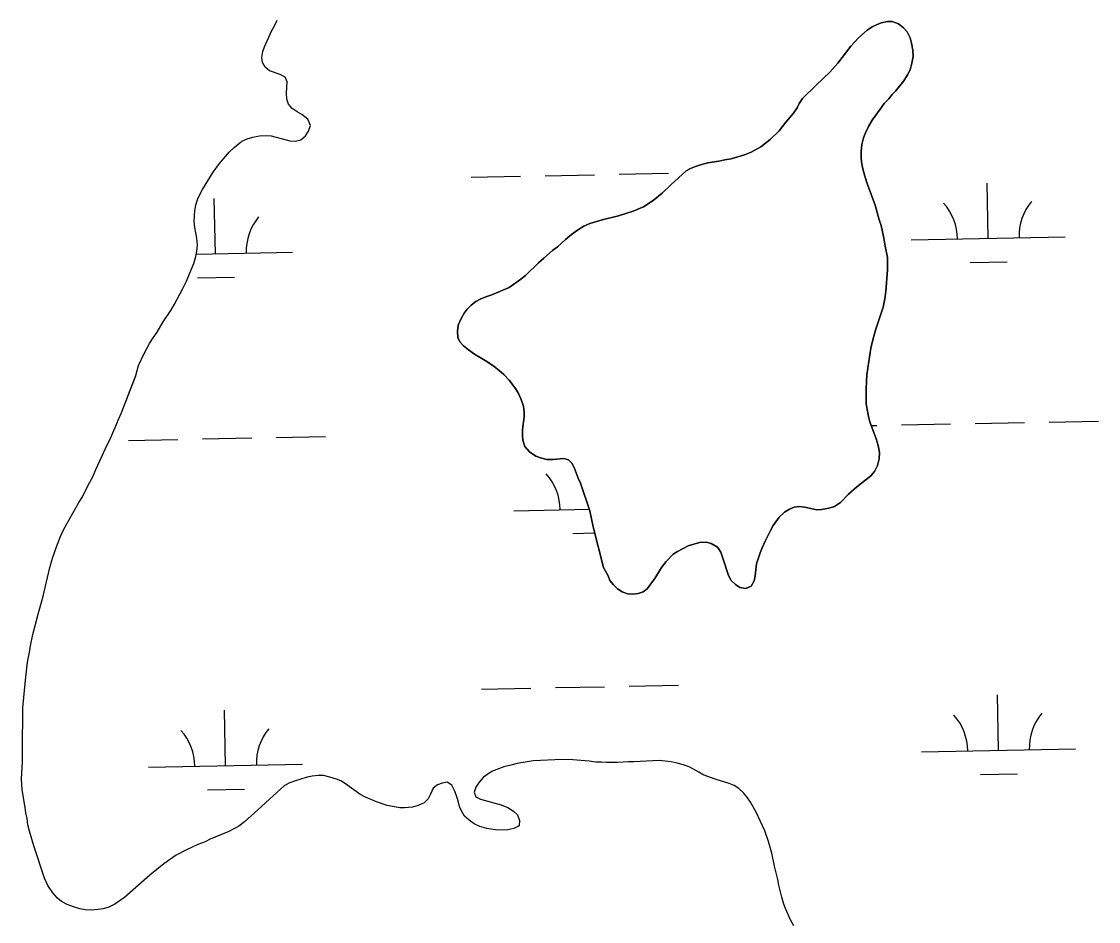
# Model space of a CAD drawing. Extents: x 3989314 to 4027622, y 243956 to 270014.
# Drawn here: x 3999804 to 4000503, y 250880 to 251465 of the extents above; entities that cross this region are included whole.
import ezdxf

# ---------------------------------------------------------------- set-up
doc = ezdxf.new("R2010")
doc.units = 0
doc.layers.add('V-RIVR-EDGE', color=7, linetype='Continuous')
doc.layers.add('V-WETL-SWMP', color=7, linetype='Continuous')

msp = doc.modelspace()

# ---------------------------------------------------------------- linework, layer by layer
at = {"layer": 'V-RIVR-EDGE'}
for points in [[(3999804.81, 250983.92), (3999804.93, 251002.57), (3999805.09, 251007.46), (3999805.01, 251014.54), (3999805.16, 251019.04), (3999806.7, 251036.91), (3999808.19, 251048.74), (3999809.65, 251056.19), (3999810.06, 251059.28), (3999811.65, 251066.6), (3999815.09, 251079.96), (3999818.25, 251091.52), (3999822.36, 251109.38), (3999824.33, 251116.31), (3999827.08, 251124.27), (3999829.57, 251130.43), (3999831.66, 251135.05), (3999841.42, 251152.35), (3999843.77, 251156.19), (3999847.68, 251164.15), (3999850.41, 251169.02), (3999852.37, 251173.77), (3999856.42, 251182.23), (3999859.81, 251189.8), (3999861.25, 251192.75), (3999865.56, 251202.63), (3999866.87, 251205.96), (3999868.95, 251210.2), (3999878.51, 251234.83), (3999880.22, 251241.39), (3999883.75, 251249.21), (3999887.39, 251255.75), (3999889.6, 251259.34), (3999892.33, 251263.18), (3999896.23, 251269.72), (3999901.17, 251277.27), (3999903.52, 251281.38), (3999908.99, 251291.37), (3999911.07, 251295.74), (3999916.04, 251307.8), (3999917.36, 251312.16), (3999918.02, 251315.63), (3999918.44, 251319.88), (3999918.08, 251324.25), (3999916.71, 251331.21), (3999916.22, 251335.2), (3999916.65, 251342.02), (3999917.45, 251345.62), (3999918.5, 251349.34), (3999919.68, 251352.16), (3999921.63, 251355.75), (3999928.53, 251367.16), (3999932.81, 251372.79), (3999939.16, 251380.34), (3999942.27, 251383.15), (3999947.31, 251387.23), (3999950.8, 251388.63), (3999954.41, 251389.76), (3999958.66, 251390.63), (3999963.04, 251390.86), (3999966.38, 251390.71), (3999978.32, 251387.42), (3999982.05, 251387.13), (3999985.53, 251388.01), (3999988.64, 251390.69), (3999990.46, 251393.64), (3999991.77, 251397.49), (3999990, 251401.49), (3999986.28, 251404.48), (3999983.08, 251406.17), (3999979.88, 251408.38), (3999977.58, 251411.22), (3999976.57, 251414.45), (3999976.21, 251418.44), (3999976.77, 251425.77), (3999975.38, 251428.86), (3999972.17, 251430.43), (3999965.24, 251432.92), (3999962.3, 251435.26), (3999960.65, 251438.22), (3999960.28, 251441.57), (3999960.95, 251445.43), (3999962, 251448.51), (3999966.57, 251458.77), (3999968.65, 251462.62), (3999970.09, 251465.83)], [(4000087.79, 251267.7), (4000089.62, 251271.94), (4000091.7, 251275.53), (4000093.65, 251277.96), (4000096.11, 251280.65), (4000099.21, 251282.94), (4000101.93, 251284.47), (4000105.67, 251285.99), (4000109.67, 251287.38), (4000120.76, 251292.19), (4000123.87, 251294.23), (4000127.62, 251296.91), (4000131.37, 251299.97), (4000139.78, 251308.15), (4000143.28, 251311.21), (4000148.97, 251316.07), (4000152.21, 251318.49), (4000157.38, 251323.35), (4000161.27, 251326.54), (4000165.14, 251329.34), (4000169.28, 251331.89), (4000173.28, 251333.66), (4000181.14, 251336.06), (4000191.84, 251338.69), (4000201.25, 251341.71), (4000207.96, 251344.63), (4000214.29, 251348.71), (4000220.25, 251353.43), (4000225.68, 251358.8), (4000235.78, 251367.86), (4000238.62, 251369.39), (4000241.72, 251370.79), (4000245.07, 251371.92), (4000249.84, 251373.05), (4000256.93, 251374.29), (4000260.92, 251375.16), (4000264.91, 251375.78), (4000273.55, 251378.43), (4000277.94, 251380.07), (4000284.14, 251383.5), (4000290.34, 251388.22), (4000296.04, 251393.85), (4000300.45, 251399.48), (4000305.38, 251405.37), (4000307.72, 251408.95), (4000309.15, 251411.65), (4000311.23, 251414.85), (4000320.17, 251423.67), (4000328.97, 251431.97), (4000334.29, 251437.99), (4000342.72, 251448.87), (4000347.65, 251454.24), (4000353.35, 251459.35), (4000356.58, 251461.39), (4000359.29, 251462.78), (4000362.38, 251464.05), (4000366.51, 251464.92), (4000369.59, 251464.9), (4000373.7, 251463.46), (4000376.9, 251460.87), (4000379.2, 251458.28), (4000381.11, 251454.28), (4000382.11, 251450.8), (4000382.98, 251446.29), (4000383.08, 251442.17), (4000382.28, 251437.93), (4000381.1, 251433.56), (4000379.53, 251430.23), (4000377.06, 251426.38), (4000371.61, 251419.6), (4000369.54, 251417.43), (4000367.33, 251414.74), (4000364.35, 251411.67), (4000361.63, 251408.08), (4000356.56, 251400.78), (4000354.22, 251396.68), (4000352.26, 251392.7), (4000350.96, 251389.37), (4000349.9, 251385), (4000349.35, 251380.63), (4000349.33, 251376.77), (4000349.69, 251373.55), (4000350.44, 251369.17), (4000351.69, 251364.53), (4000353.46, 251358.99), (4000358.39, 251345.57), (4000361.03, 251336.16), (4000362.29, 251332.42), (4000364.04, 251324.17), (4000364.9, 251318.89), (4000366.4, 251311.68), (4000366.48, 251303.7), (4000365.35, 251289.42), (4000364.68, 251284.67), (4000363.74, 251279.4), (4000358.75, 251264.38), (4000357.04, 251258.21), (4000355.72, 251252.69), (4000353.03, 251235.46), (4000352.87, 251231.35), (4000352.58, 251226.07)], [(4000352.58, 251226.07), (4000352.65, 251216.81), (4000353.27, 251212.94), (4000354.14, 251208.3), (4000355.01, 251204.83), (4000359.06, 251193.86), (4000360.45, 251189.48), (4000361.32, 251184.97), (4000361.16, 251180.85), (4000359.98, 251176.36), (4000358.02, 251172.64), (4000355.56, 251169.69), (4000346.5, 251162.55), (4000341.19, 251157.82), (4000335.88, 251152.33), (4000332.14, 251149.9), (4000328.27, 251148.64), (4000323.63, 251147.77), (4000320.54, 251147.66), (4000312.83, 251149.39), (4000309.1, 251149.93), (4000305.88, 251149.3), (4000302.79, 251148.04), (4000299.69, 251146.13), (4000296.19, 251142.93), (4000292.29, 251137.43), (4000290.47, 251134.22), (4000286.95, 251127.3), (4000284.99, 251123.07), (4000283.69, 251119.73), (4000281.45, 251112.54), (4000280.5, 251104.7), (4000279.83, 251101.48), (4000278.01, 251098.02), (4000274.53, 251096.5), (4000270.67, 251097.3), (4000267.72, 251099.12), (4000264.91, 251101.84), (4000263.26, 251105.07), (4000259.85, 251115.64), (4000258.21, 251120.15), (4000256.04, 251123.38), (4000251.94, 251125.73), (4000248.73, 251126.65), (4000244.48, 251126.42), (4000237.14, 251124.28), (4000230.16, 251120.6), (4000227.32, 251118.81), (4000222.66, 251114.08), (4000219.8, 251110.11), (4000215.38, 251103.07), (4000212.26, 251098.71), (4000210.32, 251096.28), (4000207.73, 251094.36), (4000204.51, 251093.23), (4000201.16, 251092.87), (4000197.56, 251093.02), (4000194.09, 251094.46), (4000191.15, 251096.4), (4000188.46, 251098.99), (4000186.29, 251101.84), (4000185.02, 251104.81), (4000181.97, 251110.23), (4000175.46, 251136.65), (4000173.21, 251147.09), (4000167.15, 251165.02), (4000165.63, 251168.24), (4000163.1, 251175.21), (4000161.58, 251178.05), (4000159.27, 251180.12), (4000156.32, 251181.04), (4000149.23, 251180.32), (4000145.38, 251180.34), (4000141.27, 251181.4), (4000138.18, 251182.58), (4000133.96, 251185.31), (4000131.02, 251188.8), (4000129.63, 251192.93), (4000129.39, 251196.02), (4000129.55, 251199.75), (4000130.5, 251207.98), (4000130.52, 251211.06), (4000130.04, 251215.06), (4000128.65, 251219.31), (4000126.87, 251223.18), (4000124.96, 251226.54), (4000120.88, 251231.84), (4000117.3, 251235.6), (4000114.62, 251238.06), (4000110.91, 251241.05), (4000105.27, 251244.68), (4000098.22, 251248.72), (4000094.38, 251251.58), (4000091.18, 251254.3), (4000088.75, 251256.89), (4000087.48, 251259.73), (4000087.25, 251263.85), (4000087.79, 251267.7)], [(4000289.26, 250932.09), (4000286.86, 250939.19), (4000281.28, 250951.19), (4000277.59, 250957.77), (4000275.17, 250961.13), (4000272.87, 250963.72), (4000269.93, 250966.57), (4000266.98, 250968.52), (4000263.65, 250969.83), (4000254.53, 250972.72), (4000246.83, 250975.47), (4000244.01, 250977.29), (4000238.11, 250980.55), (4000234.01, 250981.99), (4000229.9, 250983.05), (4000225.91, 250983.85), (4000218.2, 250984.8), (4000201.73, 250983.88), (4000197.99, 250983.9), (4000191.3, 250983.56), (4000184.1, 250983.48), (4000180.62, 250983.63), (4000177.02, 250983.65), (4000172.78, 250984.32), (4000162.23, 250985.3), (4000155.16, 250985.47), (4000136.5, 250984.56), (4000126.06, 250982.83), (4000121.81, 250981.83), (4000117.43, 250980.57), (4000112.92, 250978.93), (4000110.08, 250977.79), (4000107.11, 250976.14), (4000104, 250973.71), (4000101.28, 250970.64), (4000099.2, 250967.44), (4000098.15, 250964.23), (4000099.16, 250961.13), (4000102.24, 250959.57), (4000115.72, 250955.88), (4000120.34, 250954.05), (4000123.93, 250951.71), (4000126.23, 250949.38), (4000127.62, 250945.89), (4000127.21, 250942.42), (4000123.86, 250940.64), (4000119.99, 250939.77), (4000113.3, 250939.43), (4000106.23, 250940.5), (4000101.87, 250941.95), (4000098.15, 250943.64), (4000094.82, 250945.98), (4000091.87, 250948.7), (4000090.09, 250951.68), (4000088.57, 250954.9), (4000087.69, 250958.64), (4000086.43, 250962.38), (4000085.29, 250965.35), (4000083.51, 250968.83), (4000080.57, 250970.65), (4000077.22, 250970.03), (4000074.25, 250969.02), (4000071.54, 250966.85), (4000069.84, 250963), (4000068.15, 250959.8), (4000065.55, 250957.37), (4000061.81, 250955.59), (4000058.07, 250954.46), (4000052.92, 250953.98), (4000049.84, 250954.13), (4000041.61, 250955.6), (4000034.68, 250957.96), (4000027.49, 250960.96), (4000023.78, 250962.92), (4000014.56, 250969.54), (4000011.48, 250971.49), (4000008.66, 250972.67), (4000004.42, 250973.98), (4000000.18, 250975.04), (3999996.84, 250975.06), (3999992.98, 250974.7), (3999989.75, 250973.95), (3999981.5, 250971.43), (3999977.76, 250970.04), (3999974.79, 250968.39), (3999969.87, 250964.05), (3999967.67, 250961.87), (3999957.71, 250952.8), (3999948.91, 250945.01), (3999945.29, 250942.21), (3999938.83, 250938.65), (3999926.7, 250933.58), (3999923.47, 250931.93), (3999918.7, 250930.16), (3999911.22, 250926.73), (3999904.63, 250923.3), (3999896.62, 250917.69), (3999887.43, 250910.29), (3999871.13, 250895.86), (3999864.79, 250891.53), (3999860.92, 250889.49)], [(3999860.92, 250889.49), (3999857.18, 250888.49), (3999853.71, 250887.87), (3999849.46, 250887.64), (3999845.6, 250887.8), (3999842.13, 250888.33), (3999838.02, 250889.65), (3999833.79, 250891.22), (3999830.07, 250893.17), (3999827.64, 250895.25), (3999824.44, 250898.74), (3999821.39, 250903.52), (3999819.23, 250908.43), (3999812.29, 250929.32), (3999809.4, 250938.85), (3999808.4, 250942.98), (3999807.78, 250947.1), (3999806.9, 250950.84), (3999806.54, 250954.18), (3999804.56, 250965.78), (3999804.22, 250972.98), (3999804.81, 250983.92)], [(4000305.75, 250877.3), (4000303.59, 250881.3), (4000300.3, 250888.53), (4000299.16, 250891.5), (4000297.77, 250895.88), (4000295.89, 250903.87), (4000295.27, 250907.48), (4000293.14, 250916.11), (4000291.27, 250924.62), (4000289.26, 250932.09)]]:
    msp.add_lwpolyline(points, dxfattribs=at)
at = {"layer": 'V-WETL-SWMP'}
for p, q in [((4000096.2, 251363.76), (4000128.19, 251364.4)), ((4000144.19, 251364.72), (4000176.18, 251365.35)), ((4000192.18, 251365.67), (4000224.17, 251366.31)), ((4000431.9, 251324.01), (4000431.18, 251360)), ((3999930.09, 251314.01), (3999929.38, 251350)), ((4000381.91, 251323.01), (4000481.89, 251325.01)), ((3999917.66, 251313.76), (3999980.08, 251315.01)), ((4000420.21, 251308.34), (4000444.21, 251308.82)), ((3999918.4, 251298.34), (3999942.4, 251298.82)), ((4000355.91, 251202.4), (4000359.46, 251202.47)), ((4000375.46, 251202.79), (4000407.45, 251203.43)), ((4000423.45, 251203.75), (4000455.45, 251204.39)), ((4000471.44, 251204.7), (4000503.44, 251205.34)), ((3999921.64, 251193.75), (3999953.64, 251194.38)), ((3999969.63, 251194.7), (4000001.63, 251195.34)), ((3999873.65, 251192.79), (3999905.65, 251193.43)), ((4000123.93, 251147.03), (4000172.9, 251148)), ((4000162.23, 251132.36), (4000176.45, 251132.64)), ((4000198.81, 251033.06), (4000230.8, 251033.7)), ((4000102.83, 251031.15), (4000134.82, 251031.79)), ((4000150.82, 251032.11), (4000182.81, 251032.75)), ((4000438.53, 250991.4), (4000437.81, 251027.39)), ((3999936.72, 250981.4), (3999936, 251017.39)), ((4000388.54, 250990.41), (4000488.52, 250992.4)), ((3999886.73, 250980.41), (3999986.71, 250982.4)), ((4000426.84, 250975.73), (4000450.83, 250976.21)), ((3999925.03, 250965.73), (3999949.03, 250966.21))]:
    msp.add_line(p, q, dxfattribs=at)
for points in [[(3999960.65, 251438.22), (3999960.28, 251441.57), (3999960.95, 251445.43), (3999962, 251448.51), (3999966.57, 251458.77), (3999968.65, 251462.62), (3999970.09, 251465.82)], [(4000355.72, 251252.69), (4000357.04, 251258.21), (4000358.75, 251264.38), (4000363.74, 251279.4), (4000364.68, 251284.67), (4000365.35, 251289.42), (4000366.47, 251303.7), (4000366.4, 251311.68), (4000364.9, 251318.89), (4000364.04, 251324.17), (4000362.29, 251332.42), (4000361.03, 251336.16), (4000358.39, 251345.57), (4000353.46, 251358.98), (4000351.69, 251364.53), (4000350.44, 251369.17), (4000349.69, 251373.55), (4000349.33, 251376.77), (4000349.35, 251380.63), (4000349.9, 251385), (4000350.96, 251389.37), (4000352.26, 251392.7), (4000354.22, 251396.68), (4000356.56, 251400.78), (4000361.63, 251408.08), (4000364.35, 251411.67), (4000367.33, 251414.74), (4000369.54, 251417.42), (4000371.61, 251419.6), (4000377.06, 251426.38), (4000379.53, 251430.23), (4000381.1, 251433.56), (4000382.28, 251437.93), (4000383.08, 251442.17), (4000382.98, 251446.29), (4000382.11, 251450.8), (4000381.1, 251454.28), (4000379.2, 251458.28), (4000376.9, 251460.87), (4000373.7, 251463.46), (4000369.6, 251464.9), (4000366.51, 251464.92), (4000362.38, 251464.05), (4000359.29, 251462.78), (4000356.58, 251461.39), (4000353.35, 251459.35), (4000347.65, 251454.24), (4000342.73, 251448.87), (4000334.29, 251437.99), (4000328.98, 251431.97), (4000320.17, 251423.67), (4000311.23, 251414.85), (4000309.15, 251411.65), (4000307.72, 251408.95), (4000305.38, 251405.36), (4000300.45, 251399.48), (4000296.04, 251393.85), (4000290.34, 251388.22), (4000284.14, 251383.5), (4000277.94, 251380.07), (4000273.55, 251378.43), (4000264.91, 251375.78), (4000260.92, 251375.16), (4000256.93, 251374.29), (4000249.84, 251373.05), (4000245.07, 251371.92), (4000241.72, 251370.79), (4000238.62, 251369.39), (4000235.78, 251367.86), (4000225.68, 251358.8), (4000220.25, 251353.43), (4000214.29, 251348.71), (4000207.96, 251344.63), (4000201.25, 251341.71), (4000191.84, 251338.69), (4000181.14, 251336.06), (4000173.28, 251333.66), (4000169.28, 251331.89), (4000165.14, 251329.34), (4000161.27, 251326.54), (4000157.38, 251323.35), (4000152.21, 251318.49), (4000148.97, 251316.07), (4000143.28, 251311.22), (4000139.78, 251308.15), (4000131.37, 251299.97), (4000127.62, 251296.91), (4000123.87, 251294.23), (4000120.76, 251292.19), (4000109.67, 251287.38), (4000105.67, 251285.99), (4000101.93, 251284.47), (4000099.21, 251282.94), (4000096.11, 251280.65), (4000093.65, 251277.96), (4000091.7, 251275.53), (4000089.62, 251271.94), (4000087.79, 251267.7)], [(3999860.92, 250889.49), (3999857.18, 250888.49), (3999853.71, 250887.87), (3999849.46, 250887.64), (3999845.6, 250887.8), (3999842.13, 250888.33), (3999838.02, 250889.65), (3999833.79, 250891.22), (3999830.07, 250893.17), (3999827.64, 250895.25), (3999824.44, 250898.74), (3999821.39, 250903.52), (3999819.23, 250908.43), (3999812.29, 250929.32), (3999809.4, 250938.86), (3999808.39, 250942.98), (3999807.78, 250947.1), (3999806.9, 250950.84), (3999806.54, 250954.18), (3999804.56, 250965.78), (3999804.22, 250972.98), (3999804.8, 250983.92), (3999804.93, 251002.57), (3999805.09, 251007.46), (3999805, 251014.54), (3999805.16, 251019.04), (3999806.7, 251036.91), (3999808.19, 251048.74), (3999809.65, 251056.19), (3999810.06, 251059.28), (3999811.65, 251066.6), (3999815.09, 251079.96), (3999818.25, 251091.52), (3999822.36, 251109.38), (3999824.33, 251116.31), (3999827.09, 251124.27), (3999829.57, 251130.43), (3999831.66, 251135.05), (3999841.42, 251152.35), (3999843.77, 251156.2), (3999847.68, 251164.15), (3999850.41, 251169.02), (3999852.37, 251173.77), (3999856.42, 251182.23), (3999859.81, 251189.8), (3999861.25, 251192.75), (3999865.56, 251202.63), (3999866.87, 251205.96), (3999868.95, 251210.2), (3999878.51, 251234.84), (3999880.22, 251241.39), (3999883.75, 251249.21), (3999887.39, 251255.75), (3999889.6, 251259.34), (3999892.33, 251263.18), (3999896.23, 251269.72), (3999901.17, 251277.27), (3999903.52, 251281.38), (3999908.99, 251291.38), (3999911.07, 251295.74), (3999916.04, 251307.8), (3999917.36, 251312.16), (3999918.02, 251315.63), (3999918.44, 251319.88), (3999918.08, 251324.25), (3999916.71, 251331.21), (3999916.22, 251335.2), (3999916.65, 251342.02), (3999917.45, 251345.61), (3999918.5, 251349.34), (3999919.68, 251352.16), (3999921.63, 251355.75), (3999928.53, 251367.16), (3999932.81, 251372.79), (3999939.16, 251380.34), (3999942.27, 251383.15), (3999947.31, 251387.23), (3999950.8, 251388.63), (3999954.41, 251389.76), (3999958.66, 251390.63), (3999963.04, 251390.86), (3999966.38, 251390.71), (3999978.32, 251387.42), (3999982.05, 251387.13), (3999985.53, 251388.01), (3999988.64, 251390.69), (3999990.46, 251393.64), (3999991.77, 251397.49), (3999990, 251401.49), (3999986.28, 251404.48), (3999983.08, 251406.17), (3999979.88, 251408.38), (3999977.58, 251411.22), (3999976.57, 251414.45), (3999976.21, 251418.44), (3999976.77, 251425.77), (3999975.38, 251428.86), (3999972.17, 251430.43), (3999965.24, 251432.92), (3999962.3, 251435.25), (3999960.65, 251438.22)], [(4000087.79, 251267.7), (4000087.25, 251263.85), (4000087.48, 251259.73), (4000088.75, 251256.89), (4000091.18, 251254.3), (4000094.38, 251251.58), (4000098.22, 251248.72), (4000105.27, 251244.68), (4000110.91, 251241.05), (4000114.62, 251238.06), (4000117.3, 251235.6), (4000120.88, 251231.84), (4000124.96, 251226.54), (4000126.87, 251223.18), (4000128.65, 251219.31), (4000130.04, 251215.06), (4000130.52, 251211.06), (4000130.5, 251207.98), (4000129.55, 251199.75), (4000129.4, 251196.02), (4000129.63, 251192.93), (4000131.02, 251188.8), (4000133.96, 251185.31), (4000138.19, 251182.58), (4000141.27, 251181.4), (4000145.38, 251180.34), (4000149.24, 251180.32), (4000156.32, 251181.04), (4000159.27, 251180.12), (4000161.57, 251178.05), (4000163.1, 251175.21), (4000165.63, 251168.24), (4000167.15, 251165.02), (4000173.21, 251147.09), (4000175.46, 251136.65), (4000181.97, 251110.23), (4000185.02, 251104.81), (4000186.29, 251101.84), (4000188.46, 251099), (4000191.15, 251096.4), (4000194.09, 251094.46), (4000197.56, 251093.02), (4000201.16, 251092.86), (4000204.51, 251093.23), (4000207.73, 251094.36), (4000210.32, 251096.28), (4000212.26, 251098.71), (4000215.38, 251103.07), (4000219.8, 251110.11), (4000222.66, 251114.08), (4000227.32, 251118.81), (4000230.16, 251120.6), (4000237.14, 251124.28), (4000244.48, 251126.42), (4000248.73, 251126.65), (4000251.94, 251125.73), (4000256.04, 251123.38), (4000258.21, 251120.15), (4000259.85, 251115.64), (4000263.26, 251105.07), (4000264.91, 251101.84), (4000267.72, 251099.12), (4000270.67, 251097.3), (4000274.52, 251096.5), (4000278.01, 251098.02), (4000279.83, 251101.48), (4000280.5, 251104.7), (4000281.45, 251112.54), (4000283.69, 251119.73), (4000284.99, 251123.07), (4000286.95, 251127.3), (4000290.47, 251134.22), (4000292.29, 251137.43), (4000296.19, 251142.94), (4000299.69, 251146.13), (4000302.79, 251148.04), (4000305.88, 251149.3), (4000309.1, 251149.93), (4000312.83, 251149.39), (4000320.54, 251147.67), (4000323.63, 251147.77), (4000328.27, 251148.64), (4000332.14, 251149.9), (4000335.88, 251152.33), (4000341.2, 251157.82), (4000346.5, 251162.55), (4000355.56, 251169.69), (4000358.02, 251172.64), (4000359.97, 251176.36), (4000361.16, 251180.85), (4000361.32, 251184.97), (4000360.45, 251189.48), (4000359.06, 251193.86), (4000355.02, 251204.83), (4000354.14, 251208.3), (4000353.27, 251212.94), (4000352.65, 251216.81), (4000352.58, 251226.07), (4000352.87, 251231.35), (4000353.03, 251235.46), (4000355.72, 251252.69)], [(4000305.75, 250877.3), (4000303.59, 250881.31), (4000300.29, 250888.53), (4000299.16, 250891.5), (4000297.77, 250895.88), (4000295.89, 250903.87), (4000295.27, 250907.48), (4000293.14, 250916.11), (4000291.27, 250924.62), (4000289.26, 250932.09), (4000286.86, 250939.18), (4000281.28, 250951.19), (4000277.59, 250957.77), (4000275.17, 250961.13), (4000272.87, 250963.72), (4000269.93, 250966.57), (4000266.98, 250968.52), (4000263.65, 250969.83), (4000254.53, 250972.72), (4000246.83, 250975.47), (4000244.01, 250977.29), (4000238.11, 250980.55), (4000234.01, 250981.99), (4000229.9, 250983.05), (4000225.91, 250983.85), (4000218.2, 250984.8), (4000201.73, 250983.88), (4000197.99, 250983.9), (4000191.3, 250983.56), (4000184.1, 250983.48), (4000180.62, 250983.63), (4000177.02, 250983.65), (4000172.78, 250984.32), (4000162.23, 250985.29), (4000155.16, 250985.47), (4000136.5, 250984.56), (4000126.06, 250982.83), (4000121.81, 250981.83), (4000117.43, 250980.57), (4000112.92, 250978.93), (4000110.08, 250977.79), (4000107.11, 250976.14), (4000104, 250973.71), (4000101.28, 250970.64), (4000099.2, 250967.44), (4000098.15, 250964.23), (4000099.16, 250961.14), (4000102.24, 250959.57), (4000115.72, 250955.88), (4000120.34, 250954.05), (4000123.93, 250951.71), (4000126.23, 250949.38), (4000127.62, 250945.89), (4000127.21, 250942.42), (4000123.86, 250940.64), (4000119.99, 250939.77), (4000113.3, 250939.43), (4000106.23, 250940.5), (4000101.87, 250941.95), (4000098.15, 250943.64), (4000094.81, 250945.98), (4000091.87, 250948.7), (4000090.09, 250951.67), (4000088.57, 250954.9), (4000087.69, 250958.64), (4000086.43, 250962.38), (4000085.29, 250965.34), (4000083.51, 250968.83), (4000080.57, 250970.65), (4000077.22, 250970.03), (4000074.25, 250969.02), (4000071.54, 250966.85), (4000069.84, 250963), (4000068.14, 250959.8), (4000065.56, 250957.37), (4000061.81, 250955.59), (4000058.07, 250954.46), (4000052.92, 250953.98), (4000049.84, 250954.13), (4000041.61, 250955.6), (4000034.68, 250957.96), (4000027.5, 250960.96), (4000023.78, 250962.92), (4000014.56, 250969.54), (4000011.48, 250971.49), (4000008.66, 250972.67), (4000004.42, 250973.98), (4000000.18, 250975.04), (3999996.84, 250975.06)], [(3999996.84, 250975.06), (3999992.98, 250974.7), (3999989.75, 250973.95), (3999981.5, 250971.43), (3999977.76, 250970.04), (3999974.79, 250968.39), (3999969.87, 250964.05), (3999967.67, 250961.87), (3999957.71, 250952.8), (3999948.91, 250945.01), (3999945.29, 250942.21), (3999938.83, 250938.65), (3999926.7, 250933.58), (3999923.47, 250931.93), (3999918.7, 250930.16), (3999911.22, 250926.73), (3999904.63, 250923.3), (3999896.62, 250917.7), (3999887.43, 250910.29), (3999871.13, 250895.86), (3999864.79, 250891.53), (3999860.92, 250889.49)]]:
    msp.add_lwpolyline(points, dxfattribs=at)
for centre, start, end in [((4000376.66, 251323.38), 0.36988, 41.91354), ((4000487.12, 251325.59), 140.36987, 181.91353), ((3999985.32, 251315.59), 140.36987, 181.91353), ((4000118.68, 251147.4), 0.36988, 41.91354), ((4000383.29, 250990.78), 0.36988, 41.91354), ((4000493.75, 250992.98), 140.36987, 181.91353), ((3999881.48, 250980.78), 0.36988, 41.91354), ((3999991.94, 250982.98), 140.36987, 181.91353)]:
    msp.add_arc(centre, 35.25, start, end, dxfattribs=at)

doc.saveas('drawing.dxf')
